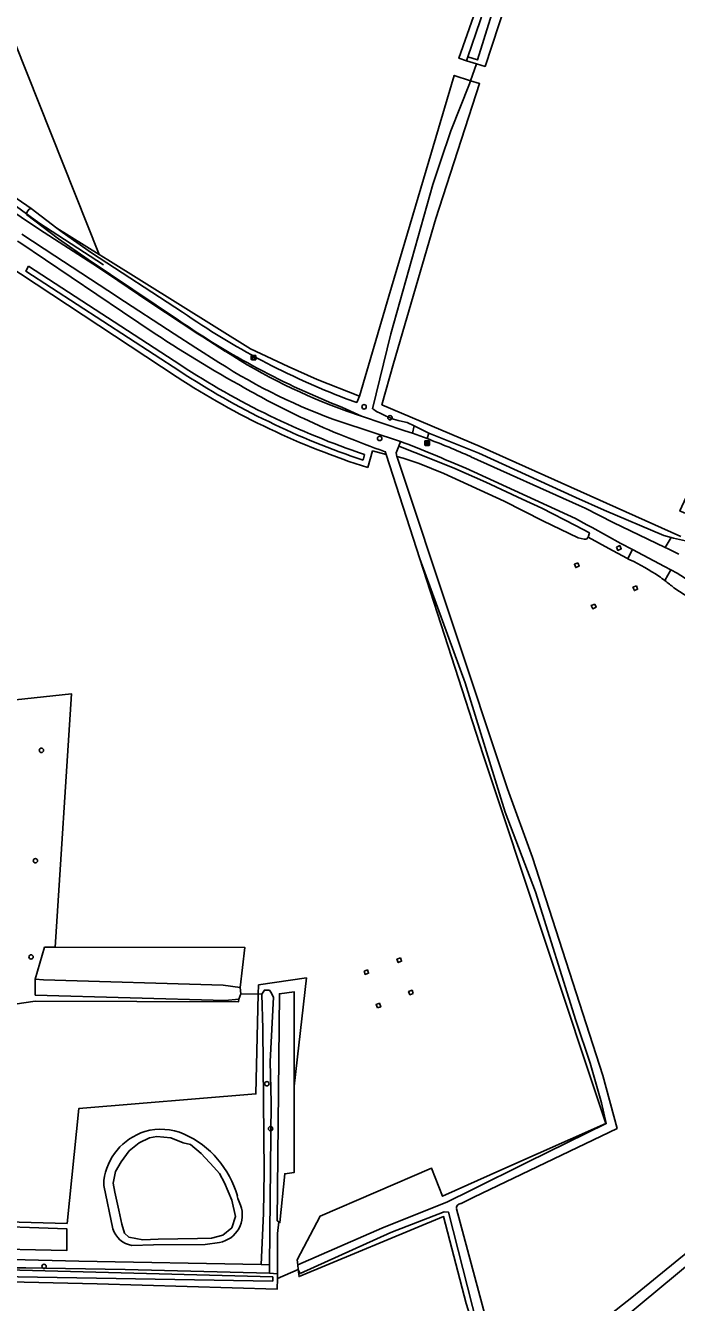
# Model space of a CAD drawing. Extents: x 162722 to 165099, y 384721 to 386283.
# Drawn here: x 164285.4 to 164430.4, y 385284.2 to 385568.7 of the extents above; entities that cross this region are included whole.
import ezdxf

# ---------------------------------------------------------------- set-up
doc = ezdxf.new("R2010")
doc.units = 0
for name, color, linetype in [('IMGEO_Boom', 7, 'Continuous'), ('IMGEO_Bouwland', 7, 'Continuous'), ('IMGEO_Duiker', 7, 'Continuous'), ('IMGEO_Gemengd_bos', 7, 'Continuous'), ('IMGEO_Grasland_agrarisch', 7, 'Continuous'), ('IMGEO_Grasland_overig', 7, 'Continuous'), ('IMGEO_Hek', 7, 'Continuous'), ('IMGEO_Hoogspanningsmast', 7, 'Continuous'), ('IMGEO_Kast', 7, 'Continuous'), ('IMGEO_Loofbos', 7, 'Continuous'), ('IMGEO_Meer_plas_ven_vijver', 7, 'Continuous'), ('IMGEO_Rijbaan_lokaal_onverhard', 7, 'Continuous'), ('IMGEO_Rioolput', 7, 'Continuous'), ('IMGEO_Waterloop', 7, 'Continuous')]:
    doc.layers.add(name, color=color, linetype=linetype)

msp = doc.modelspace()

# ---------------------------------------------------------------- linework, layer by layer
at = {"layer": 'IMGEO_Boom'}
for centre in [(164360.81, 385483.72), (164366.57, 385481.29), (164364.27, 385476.67), (164288.91, 385407.18), (164287.57, 385382.58), (164286.62, 385361.14), (164339.14, 385332.9), (164339.98, 385322.88), (164289.52, 385292.2)]:
    msp.add_circle(centre, 0.489, dxfattribs=at)
at = {"layer": 'IMGEO_Bouwland'}
msp.add_lwpolyline([(164419.55, 385449.87), (164419.34, 385449.97), (164415.29, 385452.17), (164410.74, 385454.66)], dxfattribs=at)
at = {"layer": 'IMGEO_Duiker'}
msp.add_lwpolyline([(164333.32, 385352.92), (164338.03, 385352.83)], dxfattribs=at)
at = {"layer": 'IMGEO_Gemengd_bos'}
msp.add_lwpolyline([(164397.27, 385240.68), (164383.52, 385283.96), (164378.51, 385303.3), (164346.33, 385289.93), (164346.15, 385291.54)], dxfattribs=at)
at = {"layer": 'IMGEO_Grasland_agrarisch'}
for points in [[(164301.81, 385517.67), (164250.82, 385645.59)], [(164385.85, 385560.11), (164384.52, 385556.38)], [(164301.81, 385517.67), (164292.32, 385523.55)], [(164359.75, 385486.09), (164350.37, 385489.78), (164343.86, 385492.67), (164335.46, 385496.65), (164303.7, 385516.49), (164301.81, 385517.67)], [(164337.24, 385352.85), (164333.32, 385352.92)], [(164346.15, 385291.54), (164341.48, 385289.48)]]:
    msp.add_lwpolyline(points, dxfattribs=at)
at = {"layer": 'IMGEO_Grasland_overig'}
for points in [[(164392.23, 385590.78), (164381.91, 385561.37), (164383.62, 385560.77)], [(164432.25, 385459.99), (164431.11, 385460.51), (164437.32, 385473.86), (164448.44, 385498.15), (164460.1, 385524.99), (164475.53, 385556.87), (164441.14, 385576.87), (164404.8, 385586.49), (164397.18, 385588.21), (164396.98, 385587.69), (164387.77, 385559.55), (164385.85, 385560.11)], [(164286.62, 385527.92), (164228.73, 385567.83), (164222.46, 385572.01)], [(164383.62, 385560.77), (164383.9, 385561.67)], [(164383.62, 385560.77), (164385.85, 385560.11)], [(164431.37, 385454.79), (164386.69, 385474.86), (164364.77, 385484.17), (164367.35, 385493.4), (164376.79, 385525.68), (164386.53, 385555.72), (164384.52, 385556.38)], [(164371.93, 385479.46), (164375.25, 385477.88)], [(164373.23, 385449.84), (164387.32, 385406.21), (164414.64, 385324.05), (164391.74, 385313.89), (164378.27, 385307.84), (164375.82, 385314.05), (164351.05, 385303.39), (164345.92, 385293.65), (164346.04, 385292.52)], [(164291.95, 385363.3), (164334.21, 385363.27), (164333.2, 385354.36)], [(164341.82, 385302.1), (164342.04, 385301.95), (164343.14, 385312.85), (164345.2, 385313.09), (164345.22, 385332.35)], [(164340.46, 385288.89), (164253.08, 385290.42), (164253.08, 385292.19), (164340.45, 385289.84), (164340.46, 385288.89)], [(164340.77, 385221.28), (164343.9, 385222.64), (164341.32, 385235.52), (164343.58, 385278.11), (164335.24, 385279.06), (164332.81, 385234.21), (164276.04, 385209.41), (164269.93, 385204.62), (164201.37, 385175.67), (164210.46, 385264.87), (164255.72, 385265.96), (164258.91, 385289.28), (164301.34, 385288.31), (164341.47, 385287.14), (164341.48, 385289.48)], [(164341.48, 385289.48), (164341.49, 385290.53)]]:
    msp.add_lwpolyline(points, dxfattribs=at)
at = {"layer": 'IMGEO_Hek'}
msp.add_lwpolyline([(164302.74, 385515.32), (164288.37, 385524.69), (164270.63, 385537.64), (164252.5, 385549.91), (164250.3, 385551.38), (164222.45, 385569.97), (164222.63, 385594.73)], dxfattribs=at)
at = {"layer": 'IMGEO_Hoogspanningsmast'}
for points in [[(164417.02, 385452.48), (164417.33, 385451.74), (164418.07, 385452.05), (164417.76, 385452.79), (164417.02, 385452.48)], [(164408.4, 385448.95), (164408.71, 385448.21), (164407.97, 385447.9), (164407.66, 385448.64), (164408.4, 385448.95)], [(164421.45, 385443.81), (164421.74, 385443.08), (164421.01, 385442.78), (164420.69, 385443.5), (164421.45, 385443.81)], [(164412.17, 385439.78), (164412.48, 385439.06), (164411.73, 385438.74), (164411.41, 385439.47), (164412.17, 385439.78)], [(164368.88, 385360.92), (164369.15, 385360.17), (164368.4, 385359.89), (164368.13, 385360.65), (164368.88, 385360.92)], [(164360.8, 385357.99), (164361.55, 385358.26), (164361.82, 385357.51), (164361.07, 385357.24), (164360.8, 385357.99)], [(164371.75, 385352.99), (164371, 385352.72), (164370.71, 385353.44), (164371.49, 385353.72), (164371.75, 385352.99)], [(164363.77, 385349.78), (164363.49, 385350.56), (164364.21, 385350.82), (164364.52, 385350.05), (164363.77, 385349.78)]]:
    msp.add_lwpolyline(points, dxfattribs=at)
at = {"layer": 'IMGEO_Kast'}
for p, q in [((164335.68, 385494.25), (164335.68, 385495.09)), ((164335.68, 385495.09), (164335.68, 385494.25)), ((164335.76, 385495.17), (164336.6, 385495.17)), ((164336.6, 385495.17), (164335.76, 385495.17)), ((164336.61, 385494.17), (164335.77, 385494.17)), ((164335.77, 385494.17), (164336.61, 385494.17)), ((164336.68, 385495.1), (164336.68, 385494.26)), ((164336.68, 385494.26), (164336.68, 385495.1))]:
    msp.add_line(p, q, dxfattribs=at)
for points in [[(164335.88, 385494.96), (164336.48, 385494.96), (164336.48, 385494.88), (164335.88, 385494.88), (164335.88, 385494.96)], [(164335.88, 385494.79), (164336.48, 385494.79), (164336.48, 385494.3), (164335.88, 385494.3), (164335.88, 385494.79)]]:
    msp.add_lwpolyline(points, dxfattribs=at)
msp.add_circle((164335.96, 385494.64), 0.0377, dxfattribs=at)
for centre, start, end in [((164335.76, 385495.09), 92.4484, 184.2845), ((164335.76, 385495.09), 92.4484, 184.2845), ((164335.76, 385494.25), 182.4484, 274.2845), ((164335.76, 385494.25), 182.4484, 274.2845), ((164336.61, 385495.09), 2.4484, 94.2845), ((164336.61, 385495.09), 2.4484, 94.2845), ((164336.61, 385494.25), 272.4484, 4.2845), ((164336.61, 385494.25), 272.4484, 4.2845)]:
    msp.add_arc(centre, 0.0779, start, end, dxfattribs=at)
at = {"layer": 'IMGEO_Loofbos'}
for points in [[(164319.16, 385490.35), (164280.79, 385515.66), (164283.26, 385520.13), (164278.41, 385523.53), (164274.51, 385519.93), (164251.8, 385534.71), (164239.16, 385444.99), (164228.39, 385368.02), (164281.84, 385362.6), (164283.16, 385418.4), (164295.6, 385419.77), (164291.95, 385363.3)], [(164286.01, 385515.04), (164285.45, 385513.92), (164319.77, 385491.63)], [(164319.97, 385492.97), (164286.01, 385515.04)], [(164360.6, 385471.81), (164360.88, 385473.09)], [(164365.71, 385473.11), (164362.71, 385473.9), (164361.63, 385470.18)], [(164287.55, 385356.23), (164289.63, 385363.3), (164291.95, 385363.3)], [(164337.24, 385352.85), (164337.29, 385354.93), (164347.94, 385356.48), (164345.22, 385332.35)], [(164251.92, 385302.92), (164294.62, 385301.76), (164297.28, 385327.41), (164336.71, 385330.62), (164337.24, 385352.85)], [(164345.22, 385332.35), (164345.24, 385353.37), (164341.95, 385352.96), (164341.44, 385302.36), (164341.82, 385302.1)], [(164332.9, 385351.75), (164332.84, 385351.17), (164287.51, 385351.3), (164283.01, 385350.65), (164268.26, 385350.75), (164255.05, 385350.87)], [(164302.82, 385311.32), (164302.84, 385310.25), (164304.83, 385300.54)], [(164333.28, 385305.83), (164332.69, 385307.35), (164332.56, 385307.89)], [(164252.76, 385302.03), (164252.75, 385296.63), (164294.6, 385295.75), (164294.58, 385300.58), (164252.76, 385302.03)], [(164341.82, 385302.1), (164341.53, 385299.52), (164341.49, 385290.53)], [(164309.04, 385296.88), (164313.86, 385296.98), (164325.41, 385297.04), (164328.61, 385297.54)], [(164341.49, 385290.53), (164339.72, 385290.72)]]:
    msp.add_lwpolyline(points, dxfattribs=at)
for centre, radius, start, end in [((164417.18, 385640.41), 177.84, 236.7849, 251.4489), ((164418.39, 385643.49), 179.84, 236.8193, 251.3476), ((164413.67, 385634.59), 172.45, 236.7663, 252.4354), ((164316.01, 385309.57), 13.31, 107.7363, 172.4383), ((164315.53, 385309.61), 13.14, 66.7925, 105.7932), ((164311.84, 385302.07), 21.53, 15.6972, 65.6626), ((164327.43, 385303.66), 6.24, 280.9388, 20.3647), ((164309.89, 385302.1), 5.29, 197.2353, 260.8356)]:
    msp.add_arc(centre, radius, start, end, dxfattribs=at)
at = {"layer": 'IMGEO_Meer_plas_ven_vijver'}
msp.add_lwpolyline([(164331.35, 385306.95), (164332.18, 385303.3), (164331.31, 385300.79), (164329.37, 385299.13), (164326.79, 385298.49), (164323.7, 385298.42), (164314.93, 385298.27), (164311.49, 385298.13), (164308.4, 385298.7), (164307.46, 385299.57), (164306.82, 385301.58), (164306.17, 385304.74), (164305.24, 385308.76), (164304.88, 385310.77), (164305.45, 385313.36), (164306.67, 385315.51), (164308.47, 385317.96), (164310.71, 385319.76), (164312.99, 385320.83), (164314.65, 385321.12), (164317.74, 385320.83), (164320.51, 385319.74), (164322.12, 385319.32), (164324.49, 385317.38), (164327.35, 385314.3), (164328.58, 385312.93), (164329.73, 385310.84), (164331.35, 385306.95)], dxfattribs=at)
at = {"layer": 'IMGEO_Rijbaan_lokaal_onverhard'}
for points in [[(164329.96, 385496.05), (164324.88, 385499.29), (164323.8, 385500), (164312.85, 385507.17), (164303.63, 385513.39), (164300.36, 385515.58), (164288.52, 385523.19), (164280.29, 385528.74), (164267.19, 385538.07)], [(164284.52, 385522.21), (164291.88, 385517.36), (164305.63, 385508.34), (164305.91, 385508.15), (164318.48, 385500), (164323.35, 385496.87), (164328.46, 385493.62)], [(164360.21, 385481.66), (164356.93, 385482.76)], [(164355.61, 385480.35), (164368.94, 385476.02)], [(164371.55, 385477.83), (164369.91, 385478.4), (164360.21, 385481.66)], [(164374.83, 385476.63), (164371.55, 385477.83)], [(164384.56, 385472.61), (164408.68, 385461.75), (164410.02, 385461.14), (164416.32, 385457.98), (164427.9, 385452.35)], [(164383.48, 385470.02), (164407.86, 385458.81), (164410.42, 385457.42), (164411.58, 385456.8), (164418.03, 385453.3), (164420.61, 385451.93)], [(164420.61, 385451.93), (164427.73, 385448.14), (164429.11, 385447.4)], [(164427.9, 385452.35), (164428.52, 385452.04), (164430.95, 385450.87)], [(164429.11, 385447.4), (164430.58, 385446.62), (164438.75, 385441.36), (164445.92, 385436.1), (164448.15, 385434.47), (164448.64, 385434.1), (164461.48, 385424.22), (164482.07, 385407.94), (164490.2, 385401.7), (164493.45, 385399.01)]]:
    msp.add_lwpolyline(points, dxfattribs=at)
for centre, radius, start, end in [((164402.04, 385608.32), 133.41, 237.299, 250.2374), ((164398.19, 385601.91), 128.8, 237.2196, 250.6932), ((164192.78, 385028.36), 481.07, 66.6455, 68.5198), ((164315.29, 385318.79), 168.7, 65.7568, 69.3357)]:
    msp.add_arc(centre, radius, start, end, dxfattribs=at)
at = {"layer": 'IMGEO_Rioolput'}
for p, q in [((164374.35, 385475.2), (164374.35, 385476.05)), ((164374.42, 385476.13), (164375.27, 385476.13)), ((164375.27, 385475.13), (164374.42, 385475.13)), ((164374.86, 385475.35), (164374.83, 385475.35)), ((164374.84, 385475.91), (164374.86, 385475.91)), ((164375.35, 385476.05), (164375.35, 385475.2))]:
    msp.add_line(p, q, dxfattribs=at)
for points in [[(164374.35, 385475.2), (164374.35, 385476.05)], [(164374.42, 385476.13), (164375.27, 385476.13)], [(164375.27, 385475.13), (164374.42, 385475.13)], [(164374.94, 385475.82), (164374.68, 385475.83), (164374.68, 385475.43)], [(164374.68, 385475.43), (164374.81, 385475.43), (164374.81, 385475.59), (164374.82, 385475.59)], [(164374.86, 385475.75), (164374.81, 385475.75), (164374.81, 385475.66)], [(164374.81, 385475.66), (164374.86, 385475.66)], [(164374.87, 385475.56), (164374.94, 385475.43), (164375.08, 385475.43), (164375.01, 385475.55)], [(164375.35, 385476.05), (164375.35, 385475.2)]]:
    msp.add_lwpolyline(points, dxfattribs=at)
for centre, radius, start, end in [((164374.42, 385476.05), 0.0765, 91.552, 178.448), ((164374.42, 385476.05), 0.0765, 91.552, 178.448), ((164374.42, 385475.2), 0.0765, 181.552, 268.448), ((164374.42, 385475.2), 0.0765, 181.552, 268.448), ((164374.82, 385475.54), 0.0533, 26.0293, 88.6989), ((164374.87, 385475.65), 0.0964, 77.0061, 93.1865), ((164374.84, 385475.85), 0.19, 274.7715, 282.9687), ((164374.88, 385475.71), 0.0378, 276.6634, 79.6772), ((164374.94, 385475.71), 0.109, 350.3612, 89.416), ((164374.93, 385475.71), 0.112, 277.5842, 350.9817), ((164374.92, 385475.5), 0.108, 29.5134, 73.7905), ((164375.27, 385476.05), 0.0765, 1.552, 88.448), ((164375.27, 385476.05), 0.0765, 1.552, 88.448), ((164375.27, 385475.2), 0.0765, 271.552, 358.448), ((164375.27, 385475.2), 0.0765, 271.552, 358.448)]:
    msp.add_arc(centre, radius, start, end, dxfattribs=at)
for centre, major_axis, ratio, start_param, end_param in [((164374.83, 385475.63), (-0.387, 0.002), 0.722429, 4.712389, 7.853982), ((164374.86, 385475.63), (-0.39, 0.002), 0.717154, 1.570796, 4.712389)]:
    msp.add_ellipse(centre, major_axis=major_axis, ratio=ratio, start_param=start_param, end_param=end_param, dxfattribs=at)
at = {"layer": 'IMGEO_Waterloop'}
for points in [[(164383.9, 385561.67), (164386.65, 385569.69), (164390.03, 385580.43), (164392.46, 385587.18), (164393.67, 385590.03)], [(164395.64, 385589.93), (164394.54, 385587.71), (164393.01, 385582.62), (164390.29, 385574.67), (164386.09, 385561), (164383.9, 385561.67)], [(164384.52, 385556.38), (164380.87, 385557.57), (164375.19, 385538.42), (164366.32, 385508.35), (164359.75, 385486.09)], [(164384.52, 385556.38), (164384.26, 385555.65), (164380.16, 385545.24), (164377.84, 385538.34), (164376.15, 385533.27), (164366.78, 385500), (164362.71, 385483.26)], [(164285.61, 385526.59), (164292.72, 385521.13), (164299.33, 385516.52), (164319.46, 385503.05)], [(164292.32, 385523.55), (164286.62, 385527.92)], [(164320.36, 385504.81), (164300.09, 385518.02), (164293.54, 385522.61), (164292.32, 385523.55)], [(164283.62, 385520.66), (164284.08, 385520.35), (164307, 385504.9), (164314.26, 385500)], [(164359.75, 385486.09), (164359.17, 385484.7), (164356.78, 385485.52)], [(164355.97, 385483.58), (164360.21, 385481.66)], [(164370.39, 385480.23), (164371.93, 385479.46)], [(164371.55, 385477.83), (164371.93, 385479.46)], [(164375.25, 385477.88), (164374.83, 385476.63)], [(164429.18, 385454.61), (164427.55, 385455.01), (164414.28, 385460.66), (164407.96, 385463.55), (164386.36, 385473.41), (164375.25, 385477.88)], [(164368.52, 385474.92), (164367.98, 385473.47), (164368.11, 385472.67)], [(164368.94, 385476.02), (164368.52, 385474.92)], [(164410.74, 385454.66), (164410.75, 385454.67), (164411.01, 385455.62), (164407.93, 385457.28), (164400.39, 385461.15), (164396.03, 385463.13), (164387.93, 385466.9), (164381.05, 385469.98), (164375.69, 385472.16), (164368.52, 385474.92)], [(164365.52, 385473.73), (164365.71, 385473.11)], [(164373.23, 385449.84), (164365.71, 385473.11)], [(164368.11, 385472.67), (164368.15, 385472.47), (164392.72, 385398.57), (164398.33, 385383.29), (164414.02, 385334.73), (164417.16, 385322.95), (164385.28, 385307.61), (164382.3, 385306.17)], [(164410.74, 385454.66), (164410.31, 385454.23), (164409.82, 385454.23), (164408.51, 385454.54), (164400.59, 385458.34), (164391.98, 385462.7), (164378.57, 385468.85), (164373.08, 385471.07), (164369.54, 385472.29), (164368.11, 385472.67)], [(164427.9, 385452.35), (164429.18, 385454.61)], [(164432.37, 385453.84), (164429.76, 385454.47), (164429.18, 385454.61)], [(164420.61, 385451.93), (164419.64, 385450.05), (164419.55, 385449.87)], [(164346.04, 385292.52), (164364.73, 385300.71), (164379.35, 385306.55), (164384.65, 385309.2), (164397.17, 385315.44), (164414.76, 385324.01), (164413.7, 385328.61), (164411.17, 385337.5), (164407.99, 385346.97), (164399.01, 385375.66), (164392.23, 385393.37), (164383.32, 385422.19), (164373.23, 385449.84)], [(164419.55, 385449.87), (164420.02, 385449.66)], [(164427.8, 385445), (164429.11, 385447.4)], [(164429.83, 385443.41), (164444.31, 385434.04), (164447.12, 385432.22), (164452.58, 385428.69), (164459.29, 385423.66), (164484.39, 385403.69)], [(164287.55, 385356.23), (164287.54, 385353.97), (164287.54, 385352.64), (164329.85, 385351.45), (164332.9, 385351.75)], [(164333.2, 385354.36), (164329.43, 385354.89), (164289.36, 385356.08), (164287.55, 385356.23)], [(164332.9, 385351.75), (164333.32, 385352.92)], [(164333.32, 385352.92), (164333.2, 385354.36)], [(164339.74, 385292.58), (164340.1, 385328.75), (164339.86, 385337.85), (164340.64, 385352.15), (164340.02, 385353.27), (164339.71, 385353.76), (164338.59, 385353.76), (164338.03, 385352.83), (164338.21, 385345.1), (164338.52, 385313.29), (164338.37, 385303.97), (164337.86, 385292.59)], [(164381.35, 385305.06), (164391.98, 385265.46), (164392.15, 385264.94), (164392.54, 385264.58), (164392.91, 385264.49), (164393.38, 385264.5), (164394.04, 385264.64), (164395.73, 385265.79), (164420.47, 385285.26), (164446.57, 385306.58), (164465.97, 385321.69)], [(164467.51, 385319.33), (164467.31, 385319.65), (164467.12, 385319.8), (164466.83, 385319.77), (164466.36, 385319.46), (164438.08, 385296.76), (164395.63, 385261.59)], [(164395.63, 385261.59), (164392.95, 385261.02), (164391.52, 385261.51), (164390.33, 385263.57), (164389.18, 385266.63), (164379.64, 385304.26), (164378.63, 385304.37), (164366.73, 385299.73), (164346.53, 385290.59), (164346.15, 385291.54)], [(164337.86, 385292.59), (164297.28, 385293.39), (164231.46, 385295.02), (164208.79, 385294.77)], [(164339.72, 385290.72), (164307.6, 385291.51), (164285.43, 385291.87), (164269.25, 385291.86), (164262.37, 385292.31), (164252.33, 385292.4)], [(164339.74, 385292.58), (164337.86, 385292.59)], [(164339.72, 385290.72), (164339.74, 385292.58)], [(164346.15, 385291.54), (164346.04, 385292.52)]]:
    msp.add_lwpolyline(points, dxfattribs=at)
for centre, radius, start, end in [((164287.02, 385526.56), 1.41, 106.208, 178.8596), ((164421.03, 385649.57), 178.28, 235.2691, 248.5956), ((164417.58, 385644.3), 170.02, 235.1261, 249.0476), ((164478.49, 385748.55), 297.91, 236.546, 241.3354), ((164425.47, 385647.45), 183.78, 240.7207, 244.8596), ((164373.84, 385500.22), 20.29, 236.7488, 260.2056), ((164425.53, 385647.5), 183.85, 244.848, 250.9477), ((164400.82, 385408.74), 45.2, 55.4435, 64.8657), ((164400.61, 385408.41), 45.59, 53.3869, 55.4652), ((164400.22, 385407.96), 46.18, 50.1217, 53.3163), ((164382.4, 385305.13), 1.05, 95.5328, 183.5797)]:
    msp.add_arc(centre, radius, start, end, dxfattribs=at)

doc.saveas('drawing.dxf')
